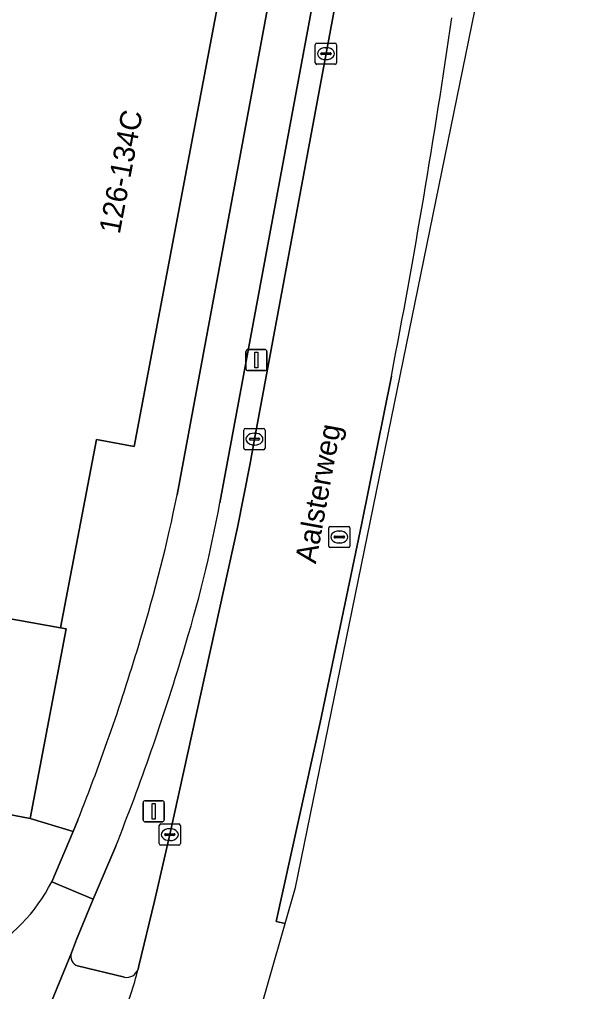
# Model space of a CAD drawing. Extents: x 161402 to 161933, y 381647 to 382315.
# Drawn here: x 161834.8 to 161861.57, y 381674.43 to 381720.22 of the extents above; entities that cross this region are included whole.
import ezdxf

# ---------------------------------------------------------------- set-up
doc = ezdxf.new("R2010")
doc.units = 0
for name, color, linetype in [('IMGEO_Berm_open', 7, 'Continuous'), ('IMGEO_Fietspad_gesloten', 7, 'Continuous'), ('IMGEO_Kolk', 7, 'Continuous'), ('IMGEO_Lichtmast', 7, 'Continuous'), ('IMGEO_Openbare_ruimte_label', 7, 'Continuous'), ('IMGEO_OVBaan_gesloten', 7, 'Continuous'), ('IMGEO_Pand', 7, 'Continuous'), ('IMGEO_Pand_nummerreeks', 7, 'Continuous'), ('IMGEO_Rijbaan_lokaal_gesloten', 7, 'Continuous'), ('IMGEO_Rioolput', 7, 'Continuous'), ('IMGEO_Verkeerseiland_open', 7, 'Continuous'), ('IMGEO_Voetpad_open', 7, 'Continuous')]:
    doc.layers.add(name, color=color, linetype=linetype)

msp = doc.modelspace()

# ---------------------------------------------------------------- linework, layer by layer
at = {"layer": 'IMGEO_Berm_open'}
for points in [[(161855.069, 381750), (161856.164, 381755.911), (161857.682, 381764.091), (161858.781, 381770.01), (161859.554, 381774.178), (161860.503, 381779.34), (161860.529, 381779.475), (161865.316, 381804.498), (161864.254, 381804.698), (161859.509, 381779.56), (161854.016, 381750), (161850.643, 381731.85), (161849.541, 381725.922), (161844.249, 381697.445)], [(161840.392, 381675.483), (161840.43, 381675.643), (161841.162, 381678.679), (161841.621, 381680.659), (161841.891, 381681.821), (161845.077, 381696.29), (161845.656, 381699.227), (161845.879, 381700.449), (161850.569, 381725.731), (161851.669, 381731.66), (161855.069, 381750)], [(161839.338, 381681.269), (161838.28, 381678.781), (161837.495, 381676.879), (161837.257, 381676.253)], [(161837.541, 381675.633), (161839.757, 381675.106)]]:
    msp.add_lwpolyline(points, dxfattribs=at)
for centre, radius, start, end in [((161782.815, 381708.828), 62.479, 342.78925, 349.50291), ((161737.688, 381721.751), 109.415, 338.28515, 343.31715), ((161837.692, 381676.077), 0.469, 158.0297, 251.192), ((161839.861, 381675.654), 0.558, 259.2784, 342.1169)]:
    msp.add_arc(centre, radius, start, end, dxfattribs=at)
at = {"layer": 'IMGEO_Fietspad_gesloten'}
for points in [[(161910.061, 382061.001), (161905.702, 382037.375), (161898.752, 382000), (161887.89, 381941.593), (161886.669, 381935.154), (161880.56, 381902.497), (161879.486, 381896.758), (161857.65, 381780.798), (161851.928, 381750), (161842.232, 381697.819)], [(161844.249, 381697.445), (161849.541, 381725.922), (161850.643, 381731.85), (161854.016, 381750), (161859.509, 381779.56), (161864.254, 381804.698), (161864.714, 381807.133), (161867.323, 381820.954), (161867.824, 381823.608), (161869.899, 381834.602), (161881.54, 381896.271)], [(161837.56, 381682.508), (161837.329, 381681.964), (161836.324, 381679.597), (161838.28, 381678.781), (161839.338, 381681.269)], [(161839.372, 381672.646), (161839.607, 381673.168), (161836.307, 381673.96), (161837.257, 381676.253), (161837.495, 381676.879), (161838.28, 381678.781), (161836.324, 381679.597)]]:
    msp.add_lwpolyline(points, dxfattribs=at)
for centre, radius, start, end in [((161774.524, 381711.399), 69.057, 342.83648, 348.65918), ((161782.815, 381708.828), 62.479, 342.78925, 349.50291), ((161744.232, 381719.563), 100.415, 338.34476, 343.48583), ((161737.688, 381721.751), 109.415, 338.28515, 343.31715), ((161829.329, 381683.124), 7.834, 263.1933, 333.2373)]:
    msp.add_arc(centre, radius, start, end, dxfattribs=at)
at = {"layer": 'IMGEO_Kolk'}
for p, q in [((161848.744, 381718.175), (161848.744, 381719.027)), ((161848.819, 381719.101), (161849.671, 381719.101)), ((161849.232, 381718.881), (161849.257, 381718.881)), ((161849.745, 381719.027), (161849.745, 381718.175)), ((161849.003, 381718.595), (161849.003, 381718.607)), ((161849.441, 381718.558), (161849.043, 381718.558)), ((161849.046, 381718.644), (161849.444, 381718.644)), ((161849.255, 381718.321), (161849.23, 381718.321)), ((161849.487, 381718.607), (161849.487, 381718.595)), ((161849.671, 381718.101), (161848.819, 381718.101)), ((161845.452, 381700.949), (161846.304, 381700.949)), ((161845.377, 381700.023), (161845.377, 381700.875)), ((161845.636, 381700.443), (161845.636, 381700.455)), ((161845.679, 381700.492), (161846.077, 381700.492)), ((161845.865, 381700.729), (161845.89, 381700.729)), ((161846.12, 381700.455), (161846.12, 381700.443)), ((161846.378, 381700.875), (161846.378, 381700.023)), ((161846.074, 381700.406), (161845.676, 381700.406)), ((161845.888, 381700.169), (161845.863, 381700.169)), ((161846.304, 381699.949), (161845.452, 381699.949)), ((161841.389, 381681.395), (161841.389, 381682.247)), ((161841.464, 381682.321), (161842.316, 381682.321)), ((161842.39, 381682.247), (161842.39, 381681.395)), ((161841.648, 381681.815), (161841.648, 381681.827)), ((161842.086, 381681.778), (161841.688, 381681.778)), ((161841.691, 381681.864), (161842.089, 381681.864)), ((161841.877, 381682.101), (161841.902, 381682.101)), ((161842.132, 381681.827), (161842.132, 381681.815)), ((161842.316, 381681.321), (161841.464, 381681.321)), ((161841.9, 381681.541), (161841.875, 381681.541))]:
    msp.add_line(p, q, dxfattribs=at)
for points in [[(161848.744, 381718.175), (161848.744, 381719.027)], [(161848.819, 381719.101), (161849.671, 381719.101)], [(161849.745, 381719.027), (161849.745, 381718.175)], [(161849.671, 381718.101), (161848.819, 381718.101)], [(161845.452, 381700.949), (161846.304, 381700.949)], [(161845.377, 381700.023), (161845.377, 381700.875)], [(161846.378, 381700.875), (161846.378, 381700.023)], [(161846.304, 381699.949), (161845.452, 381699.949)], [(161841.389, 381681.395), (161841.389, 381682.247)], [(161841.464, 381682.321), (161842.316, 381682.321)], [(161842.39, 381682.247), (161842.39, 381681.395)], [(161842.316, 381681.321), (161841.464, 381681.321)]]:
    msp.add_lwpolyline(points, dxfattribs=at)
for centre, radius, start, end in [((161848.821, 381719.025), 0.0765, 91.552, 178.448), ((161848.821, 381719.025), 0.0765, 91.552, 178.448), ((161849.669, 381719.025), 0.0765, 1.552, 88.448), ((161849.669, 381719.025), 0.0765, 1.552, 88.448), ((161849.043, 381718.604), 0.0403, 85.8775, 175.7526), ((161849.04, 381718.594), 0.0366, 178.938, 274.7102), ((161849.444, 381718.601), 0.043, 264.8664, 352.4533), ((161849.448, 381718.606), 0.0386, 1.7309, 96.639), ((161848.821, 381718.177), 0.0765, 181.552, 268.448), ((161848.821, 381718.177), 0.0765, 181.552, 268.448), ((161849.669, 381718.177), 0.0765, 271.552, 358.448), ((161849.669, 381718.177), 0.0765, 271.552, 358.448), ((161845.454, 381700.873), 0.0765, 91.552, 178.448), ((161845.454, 381700.873), 0.0765, 91.552, 178.448), ((161846.302, 381700.873), 0.0765, 1.552, 88.448), ((161846.302, 381700.873), 0.0765, 1.552, 88.448), ((161845.676, 381700.452), 0.0403, 85.8775, 175.7526), ((161845.673, 381700.442), 0.0366, 178.938, 274.7102), ((161846.077, 381700.449), 0.043, 264.8664, 352.4533), ((161846.081, 381700.454), 0.0386, 1.7309, 96.639), ((161845.454, 381700.025), 0.0765, 181.552, 268.448), ((161845.454, 381700.025), 0.0765, 181.552, 268.448), ((161846.302, 381700.025), 0.0765, 271.552, 358.448), ((161846.302, 381700.025), 0.0765, 271.552, 358.448), ((161841.466, 381682.245), 0.0765, 91.552, 178.448), ((161841.466, 381682.245), 0.0765, 91.552, 178.448), ((161842.314, 381682.245), 0.0765, 1.552, 88.448), ((161842.314, 381682.245), 0.0765, 1.552, 88.448), ((161841.688, 381681.824), 0.0403, 85.8775, 175.7526), ((161841.685, 381681.814), 0.0366, 178.938, 274.7102), ((161842.089, 381681.821), 0.043, 264.8664, 352.4533), ((161842.093, 381681.826), 0.0386, 1.7309, 96.639), ((161841.466, 381681.397), 0.0765, 181.552, 268.448), ((161841.466, 381681.397), 0.0765, 181.552, 268.448), ((161842.314, 381681.397), 0.0765, 271.552, 358.448), ((161842.314, 381681.397), 0.0765, 271.552, 358.448)]:
    msp.add_arc(centre, radius, start, end, dxfattribs=at)
for centre, major_axis, ratio, start_param, end_param in [((161849.231, 381718.601), (-0.387, 0.002), 0.722429, 4.712389, 7.853982), ((161849.256, 381718.601), (-0.39, 0.002), 0.717154, 1.570796, 4.712389), ((161845.864, 381700.449), (-0.387, 0.002), 0.722429, 4.712389, 7.853982), ((161845.889, 381700.449), (-0.39, 0.002), 0.717154, 1.570796, 4.712389), ((161841.876, 381681.821), (-0.387, 0.002), 0.722429, 4.712389, 7.853982), ((161841.901, 381681.821), (-0.39, 0.002), 0.717154, 1.570796, 4.712389)]:
    msp.add_ellipse(centre, major_axis=major_axis, ratio=ratio, start_param=start_param, end_param=end_param, dxfattribs=at)
at = {"layer": 'IMGEO_Lichtmast'}
for p, q in [((161845.472, 381703.774), (161845.472, 381704.574)), ((161845.472, 381704.574), (161845.472, 381703.774)), ((161845.572, 381704.674), (161846.362, 381704.674)), ((161846.362, 381704.674), (161845.572, 381704.674)), ((161846.462, 381704.574), (161846.462, 381703.774)), ((161846.462, 381703.774), (161846.462, 381704.574)), ((161846.362, 381703.674), (161845.572, 381703.674)), ((161845.572, 381703.674), (161846.362, 381703.674)), ((161840.633, 381682.519), (161840.633, 381683.319)), ((161840.633, 381683.319), (161840.633, 381682.519)), ((161840.733, 381683.419), (161841.523, 381683.419)), ((161841.523, 381683.419), (161840.733, 381683.419)), ((161841.623, 381683.319), (161841.623, 381682.519)), ((161841.623, 381682.519), (161841.623, 381683.319)), ((161841.523, 381682.419), (161840.733, 381682.419)), ((161840.733, 381682.419), (161841.523, 381682.419))]:
    msp.add_line(p, q, dxfattribs=at)
for points in [[(161845.892, 381704.549), (161846.042, 381704.549), (161846.042, 381703.799), (161845.892, 381703.799), (161845.892, 381704.549)], [(161841.053, 381683.294), (161841.203, 381683.294), (161841.203, 381682.544), (161841.053, 381682.544), (161841.053, 381683.294)]]:
    msp.add_lwpolyline(points, dxfattribs=at)
for centre, start, end in [((161845.572, 381704.574), 90, 180), ((161845.572, 381704.574), 90, 180), ((161846.362, 381704.574), 0, 90), ((161846.362, 381704.574), 360, 90), ((161845.572, 381703.774), 180, 270), ((161845.572, 381703.774), 180, 270), ((161846.362, 381703.774), 270, 0), ((161846.362, 381703.774), 270, 0), ((161840.733, 381683.319), 90, 180), ((161840.733, 381683.319), 90, 180), ((161841.523, 381683.319), 0, 90), ((161841.523, 381683.319), 360, 90), ((161840.733, 381682.519), 180, 270), ((161840.733, 381682.519), 180, 270), ((161841.523, 381682.519), 270, 0), ((161841.523, 381682.519), 270, 0)]:
    msp.add_arc(centre, 0.1, start, end, dxfattribs=at)
at = {"layer": 'IMGEO_OVBaan_gesloten'}
for points in [[(161847.327, 381677.629), (161847.814, 381679.325), (161869.795, 381786.79), (161883.773, 381866.122), (161911.481, 382007.357), (161916.93, 382035.129), (161933.101, 382124.399), (161931.462, 382125.963), (161930.949, 382121.39)], [(161852.328, 381703.421), (161850.93, 381696.488), (161848.97, 381687.098), (161846.9, 381677.722), (161847.327, 381677.629)]]:
    msp.add_lwpolyline(points, dxfattribs=at)
msp.add_arc((161499.286, 381771.682), 359.581, 349.05687, 351.78402, dxfattribs=at)
at = {"layer": 'IMGEO_Pand'}
for points in [[(161826.668, 381693.365), (161836.743, 381691.565), (161838.428, 381700.436), (161840.209, 381700.098), (161845.322, 381727.164), (161840.41, 381728.097), (161832.066, 381729.665), (161831.52, 381726.788), (161823.785, 381728.257), (161823.085, 381724.572), (161830.821, 381723.103), (161827.019, 381703.087), (161825.224, 381703.428), (161824.188, 381697.974), (161821.755, 381698.436), (161820.996, 381694.433)], [(161826.668, 381693.365), (161825.745, 381688.512), (161825.725, 381688.406), (161824.917, 381684.151), (161830.531, 381683.085), (161830.604, 381683.472), (161835.307, 381682.579), (161837.004, 381691.515), (161836.743, 381691.565)]]:
    msp.add_lwpolyline(points, close=True, dxfattribs=at)
at = {"layer": 'IMGEO_Rijbaan_lokaal_gesloten'}
for points in [[(161884.17, 381893.607), (161884.15, 381893.504), (161864.093, 381787.863), (161863.613, 381786.178), (161863.081, 381785.029), (161862.376, 381783.945), (161861.521, 381781.789), (161860.529, 381779.475), (161860.503, 381779.34), (161859.554, 381774.178), (161858.781, 381770.01), (161857.682, 381764.091), (161856.164, 381755.911), (161855.069, 381750), (161851.669, 381731.66), (161850.569, 381725.731), (161845.879, 381700.449), (161845.656, 381699.227), (161845.077, 381696.29), (161841.891, 381681.821), (161841.621, 381680.659), (161841.162, 381678.679), (161840.43, 381675.643), (161840.392, 381675.483)], [(161847.327, 381677.629), (161846.9, 381677.722), (161848.97, 381687.098), (161850.93, 381696.488), (161852.328, 381703.421)], [(161837.668, 381670.055), (161845.081, 381669.8), (161847.327, 381677.629)]]:
    msp.add_lwpolyline(points, dxfattribs=at)
for centre, radius, start, end in [((161499.286, 381771.682), 359.581, 349.05687, 351.78402), ((161827.593, 381678.532), 13.157, 335.9384, 346.5987)]:
    msp.add_arc(centre, radius, start, end, dxfattribs=at)
at = {"layer": 'IMGEO_Rioolput'}
for p, q in [((161849.452, 381696.34), (161850.304, 381696.34)), ((161849.377, 381695.414), (161849.377, 381696.266)), ((161849.679, 381695.883), (161850.077, 381695.883)), ((161849.865, 381696.12), (161849.89, 381696.12)), ((161850.378, 381696.266), (161850.378, 381695.414)), ((161849.636, 381695.834), (161849.636, 381695.846)), ((161850.074, 381695.797), (161849.676, 381695.797)), ((161849.888, 381695.56), (161849.863, 381695.56)), ((161850.12, 381695.846), (161850.12, 381695.834)), ((161850.304, 381695.34), (161849.452, 381695.34))]:
    msp.add_line(p, q, dxfattribs=at)
for points in [[(161849.452, 381696.34), (161850.304, 381696.34)], [(161849.377, 381695.414), (161849.377, 381696.266)], [(161850.378, 381696.266), (161850.378, 381695.414)], [(161850.304, 381695.34), (161849.452, 381695.34)]]:
    msp.add_lwpolyline(points, dxfattribs=at)
for centre, radius, start, end in [((161849.454, 381696.264), 0.0765, 91.552, 178.448), ((161849.454, 381696.264), 0.0765, 91.552, 178.448), ((161850.302, 381696.264), 0.0765, 1.552, 88.448), ((161850.302, 381696.264), 0.0765, 1.552, 88.448), ((161849.676, 381695.843), 0.0403, 85.8775, 175.7526), ((161850.081, 381695.845), 0.0386, 1.7309, 96.639), ((161849.454, 381695.416), 0.0765, 181.552, 268.448), ((161849.454, 381695.416), 0.0765, 181.552, 268.448), ((161849.673, 381695.833), 0.0366, 178.938, 274.7102), ((161850.077, 381695.84), 0.043, 264.8664, 352.4533), ((161850.302, 381695.416), 0.0765, 271.552, 358.448), ((161850.302, 381695.416), 0.0765, 271.552, 358.448)]:
    msp.add_arc(centre, radius, start, end, dxfattribs=at)
for centre, major_axis, ratio, start_param, end_param in [((161849.864, 381695.84), (-0.387, 0.002), 0.722429, 4.712389, 7.853982), ((161849.889, 381695.84), (-0.39, 0.002), 0.717154, 1.570796, 4.712389)]:
    msp.add_ellipse(centre, major_axis=major_axis, ratio=ratio, start_param=start_param, end_param=end_param, dxfattribs=at)
at = {"layer": 'IMGEO_Verkeerseiland_open'}
for points in [[(161837.257, 381676.253), (161836.307, 381673.96), (161839.607, 381673.168)], [(161839.757, 381675.106), (161837.541, 381675.633)]]:
    msp.add_lwpolyline(points, dxfattribs=at)
for centre, radius, start, end in [((161837.692, 381676.077), 0.469, 158.0297, 251.192), ((161827.593, 381678.532), 13.157, 335.9384, 346.5987), ((161839.861, 381675.654), 0.558, 259.2784, 342.1169)]:
    msp.add_arc(centre, radius, start, end, dxfattribs=at)
at = {"layer": 'IMGEO_Voetpad_open'}
for points in [[(161842.232, 381697.819), (161851.928, 381750), (161857.65, 381780.798), (161879.486, 381896.758)], [(161845.322, 381727.164), (161840.209, 381700.098), (161838.428, 381700.436), (161836.743, 381691.565), (161837.004, 381691.515), (161835.307, 381682.579), (161837.329, 381681.964), (161837.56, 381682.508)], [(161836.324, 381679.597), (161837.329, 381681.964), (161835.307, 381682.579), (161830.604, 381683.472), (161830.531, 381683.085), (161824.917, 381684.151), (161824.343, 381679.854), (161816.889, 381680.871), (161811.416, 381681.599), (161810.335, 381681.743), (161785.387, 381685.06)]]:
    msp.add_lwpolyline(points, dxfattribs=at)
for centre, radius, start, end in [((161774.524, 381711.399), 69.057, 342.83648, 348.65918), ((161744.232, 381719.563), 100.415, 338.34476, 343.48583), ((161829.329, 381683.124), 7.834, 263.1933, 333.2373)]:
    msp.add_arc(centre, radius, start, end, dxfattribs=at)

# ---------------------------------------------------------------- texts
at = {"layer": 'IMGEO_Openbare_ruimte_label'}
msp.add_text('Aalsterweg', height=1, rotation=79.6337, dxfattribs=at).set_placement((161848.767, 381694.55))
at = {"layer": 'IMGEO_Pand_nummerreeks'}
msp.add_text('126-134C', height=1, rotation=79.3024, dxfattribs=at).set_placement((161839.528, 381710.069))

doc.saveas('drawing.dxf')
